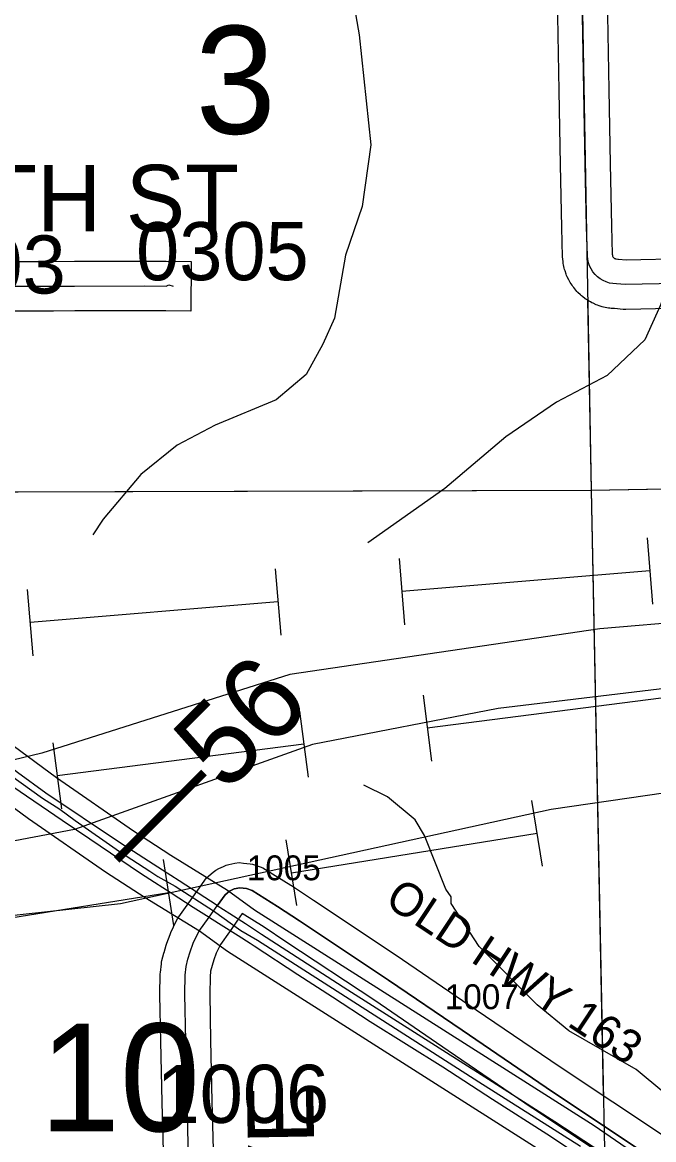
# Model space of a CAD drawing. Extents: x 23.6 to 68.7, y -63 to -29.
# Drawn here: x 41.988 to 42.749, y -47.394 to -46.047 of the extents above; entities that cross this region are included whole.
import ezdxf

# ---------------------------------------------------------------- set-up
doc = ezdxf.new("R2010")
doc.units = 0
for name, color, linetype in [('tdCoDivCarto', 7, 'Continuous'), ('tdCoHydroRiver', 7, 'Continuous'), ('tdCoPipe', 7, 'Continuous'), ('tdCoPipe1', 7, 'Continuous'), ('tdCoPipe2', 7, 'Continuous'), ('tdCoPipe3', 7, 'Continuous'), ('tdCoPriCL', 7, 'Continuous'), ('tdCoPriDiv', 7, 'Continuous'), ('tdCoPrimary', 7, 'Continuous'), ('tdCoSecRdNmbr', 7, 'Continuous'), ('tdCoSecRdTxt', 7, 'Continuous'), ('tdCoSecRteBand', 7, 'Continuous'), ('tdCoSecRteCL', 7, 'Continuous'), ('tdCoSectLine', 7, 'Continuous'), ('tdCoSectLinePart', 7, 'Continuous'), ('tdCoSectNmbr', 7, 'Continuous'), ('tdCoSurfConc', 7, 'Continuous'), ('tdCoSurfGravel', 7, 'Continuous'), ('tdCoSurfLNO', 7, 'Continuous'), ('tdStHwyPriRefPost1', 7, 'Continuous')]:
    doc.layers.add(name, color=color, linetype=linetype)

msp = doc.modelspace()

# ---------------------------------------------------------------- linework, layer by layer
at = {"layer": 'tdCoDivCarto'}
for p, q in [((42.0163, -46.9758), (41.9823, -46.9509)), ((41.9766, -46.9678), (42.036, -47.0085)), ((42.1053, -47.0353), (42.0163, -46.9758)), ((42.036, -47.0085), (42.0696, -47.0311)), ((42.0696, -47.0311), (42.1307, -47.0723)), ((42.157, -47.0688), (42.1053, -47.0353)), ((42.1307, -47.0723), (42.1477, -47.0833)), ((42.1771, -47.0818), (42.157, -47.0688)), ((42.1771, -47.0818), (42.157, -47.0688)), ((42.1477, -47.0833), (42.1677, -47.0962)), ((42.1477, -47.0833), (42.1677, -47.0962)), ((42.223, -47.1115), (42.1771, -47.0818)), ((42.223, -47.1115), (42.1771, -47.0818)), ((42.1677, -47.0962), (42.1941, -47.1133)), ((42.1941, -47.1133), (42.2136, -47.1256)), ((42.2231, -47.1116), (42.223, -47.1115)), ((42.2385, -47.1216), (42.2231, -47.1116)), ((42.2136, -47.1256), (42.2138, -47.1258)), ((42.2138, -47.1258), (42.2482, -47.1477)), ((42.2138, -47.1258), (42.2482, -47.1477)), ((42.2572, -47.1336), (42.2385, -47.1216)), ((42.2767, -47.1462), (42.2572, -47.1336)), ((42.2767, -47.1462), (42.2572, -47.1336)), ((42.2482, -47.1477), (42.2627, -47.1569)), ((42.2627, -47.1569), (42.2677, -47.1601)), ((42.3808, -47.2133), (42.2767, -47.1462)), ((42.2677, -47.1601), (42.3204, -47.1944)), ((42.3204, -47.1944), (42.3621, -47.2213)), ((42.3621, -47.2213), (42.4074, -47.2512)), ((42.546, -47.3184), (42.3808, -47.2133)), ((42.4074, -47.2512), (42.4952, -47.306)), ((42.4952, -47.306), (42.5549, -47.3447)), ((42.6301, -47.3721), (42.546, -47.3184)), ((42.5549, -47.3447), (42.6207, -47.3866)), ((42.6885, -47.4104), (42.6301, -47.3721)), ((42.6207, -47.3866), (42.6718, -47.4204))]:
    msp.add_line(p, q, dxfattribs=at)
for points in [[(42.157, -47.0688), (42.1053, -47.0353), (42.0163, -46.9758), (41.9823, -46.9509), (41.9561, -46.9307), (41.8659, -46.8607), (41.8578, -46.8541), (41.8143, -46.8187), (41.6908, -46.7199), (41.6811, -46.7116), (41.6625, -46.6968)], [(42.157, -47.0688), (42.1053, -47.0353), (42.0163, -46.9758), (41.9823, -46.9509), (41.9561, -46.9307), (41.8659, -46.8607), (41.8578, -46.8541), (41.8143, -46.8187), (41.6908, -46.7199), (41.6811, -46.7116), (41.6625, -46.6968)], [(42.157, -47.0688), (42.1053, -47.0353), (42.0163, -46.9758), (41.9823, -46.9509), (41.9561, -46.9307), (41.8659, -46.8607), (41.8578, -46.8541), (41.8143, -46.8187), (41.6908, -46.7199), (41.6811, -46.7116), (41.6625, -46.6968)], [(41.6516, -46.7105), (41.6526, -46.7113), (41.7009, -46.7495), (41.7912, -46.822), (41.8474, -46.8666), (41.8804, -46.8928), (41.93, -46.9325), (41.9766, -46.9678), (42.036, -47.0085), (42.0696, -47.0311), (42.1307, -47.0723), (42.1477, -47.0833)], [(41.6516, -46.7105), (41.6526, -46.7113), (41.7009, -46.7495), (41.7912, -46.822), (41.8474, -46.8666), (41.8804, -46.8928), (41.93, -46.9325), (41.9766, -46.9678), (42.036, -47.0085), (42.0696, -47.0311), (42.1307, -47.0723), (42.1477, -47.0833)], [(41.6516, -46.7105), (41.6526, -46.7113), (41.7009, -46.7495), (41.7912, -46.822), (41.8474, -46.8666), (41.8804, -46.8928), (41.93, -46.9325), (41.9766, -46.9678), (42.036, -47.0085), (42.0696, -47.0311), (42.1307, -47.0723), (42.1477, -47.0833)], [(42.1771, -47.0818), (42.157, -47.0688)], [(42.1771, -47.0818), (42.157, -47.0688)], [(42.1477, -47.0833), (42.1677, -47.0962)], [(42.1477, -47.0833), (42.1677, -47.0962)], [(42.223, -47.1115), (42.1771, -47.0818)], [(42.223, -47.1115), (42.1771, -47.0818)], [(42.1677, -47.0962), (42.1941, -47.1133), (42.2136, -47.1256), (42.2138, -47.1258)], [(42.1677, -47.0962), (42.1941, -47.1133), (42.2136, -47.1256), (42.2138, -47.1258)], [(42.1677, -47.0962), (42.1941, -47.1133), (42.2136, -47.1256), (42.2138, -47.1258)], [(42.2572, -47.1336), (42.2385, -47.1216), (42.2231, -47.1116), (42.223, -47.1115)], [(42.2572, -47.1336), (42.2385, -47.1216), (42.2231, -47.1116), (42.223, -47.1115)], [(42.2572, -47.1336), (42.2385, -47.1216), (42.2231, -47.1116), (42.223, -47.1115)], [(42.2138, -47.1258), (42.2482, -47.1477)], [(42.2138, -47.1258), (42.2482, -47.1477)], [(42.2767, -47.1462), (42.2572, -47.1336)], [(42.2767, -47.1462), (42.2572, -47.1336)], [(42.2482, -47.1477), (42.2627, -47.1569), (42.2677, -47.1601)], [(42.2482, -47.1477), (42.2627, -47.1569), (42.2677, -47.1601)], [(42.2482, -47.1477), (42.2627, -47.1569), (42.2677, -47.1601)], [(42.6885, -47.4104), (42.6301, -47.3721), (42.546, -47.3184), (42.3808, -47.2133), (42.2767, -47.1462)], [(42.6885, -47.4104), (42.6301, -47.3721), (42.546, -47.3184), (42.3808, -47.2133), (42.2767, -47.1462)], [(42.6885, -47.4104), (42.6301, -47.3721), (42.546, -47.3184), (42.3808, -47.2133), (42.2767, -47.1462)], [(42.2677, -47.1601), (42.3204, -47.1944), (42.3621, -47.2213), (42.4074, -47.2512), (42.4952, -47.306), (42.5549, -47.3447), (42.6207, -47.3866), (42.6718, -47.4204)], [(42.2677, -47.1601), (42.3204, -47.1944), (42.3621, -47.2213), (42.4074, -47.2512), (42.4952, -47.306), (42.5549, -47.3447), (42.6207, -47.3866), (42.6718, -47.4204)], [(42.2677, -47.1601), (42.3204, -47.1944), (42.3621, -47.2213), (42.4074, -47.2512), (42.4952, -47.306), (42.5549, -47.3447), (42.6207, -47.3866), (42.6718, -47.4204)]]:
    msp.add_lwpolyline(points, dxfattribs=at)
at = {"layer": 'tdCoHydroRiver'}
for points in [[(43.3634, -45.879), (43.359, -45.9153), (43.3372, -45.9455), (43.2965, -45.9775), (43.1818, -46.0385), (43.1112, -46.0834), (43.0736, -46.1059), (42.9964, -46.1224), (42.9634, -46.1464), (42.9306, -46.1798), (42.8648, -46.2357), (42.8023, -46.3026), (42.7759, -46.3408), (42.7574, -46.3883), (42.7388, -46.4295), (42.6935, -46.4726), (42.6322, -46.5047), (42.571, -46.5463), (42.4974, -46.6086), (42.4049, -46.6742)], [(42.3777, -45.9673), (42.3944, -46.0618), (42.4083, -46.1943), (42.3979, -46.2686), (42.378, -46.3272), (42.3645, -46.4031), (42.3506, -46.4348), (42.3304, -46.4713), (42.2944, -46.5016), (42.2205, -46.5323), (42.1749, -46.5564), (42.1311, -46.5916), (42.0858, -46.6457), (42.0733, -46.6647)], [(42.8793, -47.4321), (42.8172, -47.3711), (42.7838, -47.3494), (42.7616, -47.3369), (42.7282, -47.3089), (42.6473, -47.2623), (42.6091, -47.2311), (42.539, -47.1607), (42.5053, -47.1089), (42.5053, -47.101), (42.4988, -47.0916), (42.473, -47.0271), (42.4618, -47.0083), (42.4283, -46.9802), (42.3998, -46.9663)]]:
    msp.add_lwpolyline(points, dxfattribs=at)
at = {"layer": 'tdCoPipe'}
for points in [[(46.103, -46.1798), (45.5856, -46.2895), (44.9769, -46.2032), (43.6255, -46.1712), (43.2532, -46.7297), (42.6847, -46.7777), (42.3107, -46.833), (42.0115, -46.9277), (40.9251, -47.1899), (40.1113, -47.3197), (39.6484, -47.4608), (39.1832, -47.451), (38.6235, -47.6839), (38.1571, -47.7224), (37.6167, -48.0396), (37.0534, -48.166), (36.1696, -48.1779)], [(46.1338, -46.2277), (45.7767, -46.3352), (44.9255, -46.5097), (44.1163, -46.6777), (43.3869, -46.8204), (42.92, -46.8308), (42.5619, -46.8739), (42.338, -46.9172), (42.051, -47.0197), (41.7672, -47.0738), (41.3515, -47.1539), (40.3824, -47.3522), (40.1423, -47.3856), (39.6233, -47.5255), (39.2125, -47.5311), (38.6525, -47.7459), (38.1901, -47.7844), (37.6663, -48.1355), (36.7826, -48.2843), (36.2006, -48.2399)], [(46.1215, -46.3345), (45.8873, -46.3578), (45.2643, -46.5112), (44.7329, -46.6291), (43.8936, -46.7934), (43.3419, -46.8915), (42.6259, -46.9958), (42.1065, -47.1095), (41.6222, -47.1623), (41.4799, -47.1602), (40.1315, -47.4603), (39.5684, -47.6007), (39.2033, -47.5875), (37.667, -48.1838), (36.3602, -48.453)]]:
    msp.add_lwpolyline(points, dxfattribs=at)
at = {"layer": 'tdCoPipe1'}
for p, q in [((42.6153, -47.0639), (42.6026, -46.9847)), ((42.3191, -47.1115), (42.3064, -47.0323)), ((42.171, -47.1353), (42.1583, -47.0561))]:
    msp.add_line(p, q, dxfattribs=at)
for points in [[(42.3128, -47.0719), (42.609, -47.0243)], [(41.8685, -47.1433), (42.1647, -47.0957)]]:
    msp.add_lwpolyline(points, dxfattribs=at)
at = {"layer": 'tdCoPipe2'}
for p, q in [((42.4713, -46.8579), (42.4815, -46.9374)), ((42.3225, -46.877), (42.3328, -46.9565)), ((42.025, -46.9153), (42.0352, -46.9948))]:
    msp.add_line(p, q, dxfattribs=at)
for points in [[(42.774, -46.8593), (42.4764, -46.8976)], [(42.3277, -46.9168), (42.0301, -46.9551)]]:
    msp.add_lwpolyline(points, dxfattribs=at)
at = {"layer": 'tdCoPipe3'}
for p, q in [((42.7414, -46.6681), (42.7481, -46.7479)), ((42.4425, -46.693), (42.4491, -46.7729)), ((42.293, -46.7054), (42.2997, -46.7853)), ((41.994, -46.7304), (42.0007, -46.8103))]:
    msp.add_line(p, q, dxfattribs=at)
for points in [[(42.7448, -46.708), (42.4458, -46.7329)], [(42.2963, -46.7454), (41.9974, -46.7703)]]:
    msp.add_lwpolyline(points, dxfattribs=at)
at = {"layer": 'tdCoPriCL'}
msp.add_lwpolyline([(41.974, -46.9544), (42.0125, -46.982), (42.0332, -46.9952), (42.0519, -47.0091), (42.1053, -47.0463), (42.1417, -47.0701), (42.1517, -47.0764), (42.1725, -47.0882), (42.2186, -47.1177), (42.2516, -47.1417), (42.2718, -47.1532), (42.5385, -47.3241), (42.661, -47.4016)], dxfattribs=at)
at = {"layer": 'tdCoPriDiv'}
for points in [[(41.1985, -46.3057), (41.4276, -46.4858), (41.549, -46.5824), (41.6238, -46.6396), (41.6758, -46.6782), (41.8039, -46.786), (41.8711, -46.8358), (41.96, -46.9062), (42.0293, -46.9571), (42.1222, -47.0214), (42.1671, -47.0506), (42.2356, -47.0929), (42.268, -47.1165), (42.6776, -47.3766), (42.7226, -47.4074)], [(42.6445, -47.4267), (42.2354, -47.1669), (42.2017, -47.1425), (42.1364, -47.1022), (42.0886, -47.0712), (41.9957, -47.0069), (41.9233, -46.9537), (41.8346, -46.8835), (41.7668, -46.8332), (41.6381, -46.725), (41.5879, -46.6876), (41.5121, -46.6297), (41.3902, -46.5327), (41.163, -46.3542)]]:
    msp.add_lwpolyline(points, dxfattribs=at)
at = {"layer": 'tdCoPrimary'}
for p, q in [((42.1771, -47.0818), (42.157, -47.0688)), ((42.1771, -47.0818), (42.157, -47.0688)), ((42.1477, -47.0833), (42.1677, -47.0962)), ((42.1477, -47.0833), (42.1677, -47.0962)), ((42.223, -47.1115), (42.1771, -47.0818)), ((42.223, -47.1115), (42.1771, -47.0818)), ((42.2138, -47.1258), (42.2482, -47.1477)), ((42.2138, -47.1258), (42.2482, -47.1477)), ((42.2767, -47.1462), (42.2572, -47.1336)), ((42.2767, -47.1462), (42.2572, -47.1336))]:
    msp.add_line(p, q, dxfattribs=at)
for points in [[(42.157, -47.0688), (42.1053, -47.0353), (42.0163, -46.9758), (41.9823, -46.9509), (41.9561, -46.9307), (41.8659, -46.8607), (41.8578, -46.8541), (41.8143, -46.8187), (41.6908, -46.7199), (41.6811, -46.7116), (41.6625, -46.6968)], [(42.157, -47.0688), (42.1053, -47.0353), (42.0163, -46.9758), (41.9823, -46.9509), (41.9561, -46.9307), (41.8659, -46.8607), (41.8578, -46.8541), (41.8143, -46.8187), (41.6908, -46.7199), (41.6811, -46.7116), (41.6625, -46.6968)], [(41.6516, -46.7105), (41.6526, -46.7113), (41.7009, -46.7495), (41.7912, -46.822), (41.8474, -46.8666), (41.8804, -46.8928), (41.93, -46.9325), (41.9766, -46.9678), (42.036, -47.0085), (42.0696, -47.0311), (42.1307, -47.0723), (42.1477, -47.0833)], [(41.6516, -46.7105), (41.6526, -46.7113), (41.7009, -46.7495), (41.7912, -46.822), (41.8474, -46.8666), (41.8804, -46.8928), (41.93, -46.9325), (41.9766, -46.9678), (42.036, -47.0085), (42.0696, -47.0311), (42.1307, -47.0723), (42.1477, -47.0833)], [(42.6885, -47.4104), (42.6301, -47.3721), (42.546, -47.3184), (42.3808, -47.2133), (42.2767, -47.1462), (42.2572, -47.1336), (42.2385, -47.1216), (42.2231, -47.1116), (42.223, -47.1115), (42.1771, -47.0818), (42.157, -47.0688), (42.1053, -47.0353), (42.0163, -46.9758), (41.9823, -46.9509)], [(41.9766, -46.9678), (42.036, -47.0085), (42.0696, -47.0311), (42.1307, -47.0723), (42.1477, -47.0833), (42.1677, -47.0962), (42.1941, -47.1133), (42.2136, -47.1256), (42.2138, -47.1258), (42.2482, -47.1477), (42.2627, -47.1569), (42.2677, -47.1601), (42.3204, -47.1944), (42.3621, -47.2213), (42.4074, -47.2512), (42.4952, -47.306), (42.5549, -47.3447), (42.6207, -47.3866), (42.6718, -47.4204)], [(42.1677, -47.0962), (42.1941, -47.1133), (42.2136, -47.1256), (42.2138, -47.1258)], [(42.1677, -47.0962), (42.1941, -47.1133), (42.2136, -47.1256), (42.2138, -47.1258)], [(42.2572, -47.1336), (42.2385, -47.1216), (42.2231, -47.1116), (42.223, -47.1115)], [(42.2572, -47.1336), (42.2385, -47.1216), (42.2231, -47.1116), (42.223, -47.1115)], [(42.2482, -47.1477), (42.2627, -47.1569), (42.2677, -47.1601)], [(42.2482, -47.1477), (42.2627, -47.1569), (42.2677, -47.1601)], [(42.6885, -47.4104), (42.6301, -47.3721), (42.546, -47.3184), (42.3808, -47.2133), (42.2767, -47.1462)], [(42.6885, -47.4104), (42.6301, -47.3721), (42.546, -47.3184), (42.3808, -47.2133), (42.2767, -47.1462)], [(42.2677, -47.1601), (42.3204, -47.1944), (42.3621, -47.2213), (42.4074, -47.2512), (42.4952, -47.306), (42.5549, -47.3447), (42.6207, -47.3866), (42.6718, -47.4204)], [(42.2677, -47.1601), (42.3204, -47.1944), (42.3621, -47.2213), (42.4074, -47.2512), (42.4952, -47.306), (42.5549, -47.3447), (42.6207, -47.3866), (42.6718, -47.4204)]]:
    msp.add_lwpolyline(points, dxfattribs=at)
at = {"layer": 'tdCoSecRteBand'}
for points in [[(42.8594, -46.3897), (42.7159, -46.3929), (42.7142, -46.3929), (42.7125, -46.3927), (42.702, -46.3918), (42.6983, -46.3915), (42.6965, -46.3914), (42.6948, -46.3911), (42.6908, -46.3903), (42.689, -46.39), (42.6874, -46.3895), (42.6835, -46.3883), (42.6818, -46.3878), (42.6802, -46.3871), (42.6764, -46.3854), (42.6748, -46.3847), (42.6733, -46.3838), (42.6698, -46.3817), (42.6683, -46.3808), (42.6669, -46.3798), (42.6637, -46.3773), (42.6623, -46.3762), (42.661, -46.375), (42.658, -46.3722), (42.6568, -46.371), (42.6557, -46.3696), (42.6531, -46.3665), (42.652, -46.3651), (42.651, -46.3636), (42.6488, -46.3602), (42.6479, -46.3587), (42.6471, -46.3572), (42.6453, -46.3535), (42.6445, -46.3519), (42.6439, -46.3503), (42.6426, -46.3464), (42.642, -46.3447), (42.6416, -46.343), (42.6407, -46.339), (42.6403, -46.3373), (42.6401, -46.3356), (42.6397, -46.3315), (42.6396, -46.3304), (42.6395, -46.3292), (42.6385, -46.294), (42.6385, -46.2939), (42.6385, -46.2938), (42.6369, -46.2185), (42.6369, -46.2185), (42.6369, -46.2184), (42.6353, -46.1293), (42.6353, -46.1293), (42.6353, -46.1293), (42.6333, -46.0162)], [(42.6933, -46.0151), (42.6952, -46.1282), (42.6969, -46.2173), (42.6985, -46.2924), (42.6995, -46.3263), (42.6996, -46.3275), (42.6997, -46.3281), (42.6999, -46.3287), (42.7002, -46.3292), (42.7005, -46.3297), (42.7009, -46.3302), (42.7013, -46.3306), (42.7018, -46.331), (42.7023, -46.3313), (42.7029, -46.3315), (42.7035, -46.3317), (42.7041, -46.3318), (42.7064, -46.332), (42.7068, -46.332), (42.7071, -46.332), (42.7163, -46.3328), (42.8584, -46.3298)], [(41.9372, -46.3348), (42.0254, -46.3348), (42.051, -46.3346), (42.051, -46.3346), (42.0511, -46.3346), (42.1358, -46.3345), (42.1359, -46.3345), (42.136, -46.3345), (42.1617, -46.3346), (42.1917, -46.3348), (42.1913, -46.3948), (42.1613, -46.3946), (42.1358, -46.3945), (42.0513, -46.3946), (42.0257, -46.3948), (42.0256, -46.3948), (42.0255, -46.3948), (41.9373, -46.3948)], [(42.1598, -47.4657), (42.1568, -47.3488), (42.1568, -47.3487), (42.1568, -47.3486), (42.1552, -47.2753), (42.1552, -47.2753), (42.1552, -47.2753), (42.1541, -47.2189), (42.1541, -47.2183), (42.1541, -47.2178), (42.1545, -47.195), (42.1545, -47.1937), (42.1547, -47.1923), (42.1558, -47.1819), (42.156, -47.1798), (42.1565, -47.1778), (42.1588, -47.1687), (42.1589, -47.1683), (42.159, -47.1679), (42.1615, -47.1592), (42.1618, -47.1579), (42.1623, -47.1566), (42.1663, -47.1462), (42.1667, -47.1451), (42.1672, -47.1441), (42.1738, -47.1301), (42.1751, -47.1275), (42.1767, -47.1252), (42.1891, -47.1083), (42.1984, -47.0947), (42.1986, -47.0944), (42.1988, -47.0941), (42.2083, -47.081), (42.2104, -47.0781), (42.2131, -47.0758), (42.2184, -47.0712), (42.2215, -47.0686), (42.2252, -47.0668), (42.2309, -47.0642), (42.2339, -47.0628), (42.2372, -47.062), (42.2442, -47.0605), (42.2495, -47.0594), (42.2548, -47.0602), (42.2628, -47.0613), (42.2655, -47.0617), (42.268, -47.0625), (42.2748, -47.0648), (42.2782, -47.0659), (42.2812, -47.0678), (42.3119, -47.0869), (42.3123, -47.0872), (42.3126, -47.0874), (42.3391, -47.105), (42.4463, -47.1762), (42.4465, -47.1763), (42.4467, -47.1764), (42.5355, -47.237), (42.6367, -47.3059), (42.7635, -47.3904)], [(42.7304, -47.4404), (42.6033, -47.3557), (42.6031, -47.3556), (42.603, -47.3556), (42.5017, -47.2866), (42.5017, -47.2866), (42.5017, -47.2866), (42.413, -47.2261), (42.3059, -47.155), (42.2798, -47.1376), (42.2533, -47.1211), (42.2477, -47.1289), (42.2383, -47.1426), (42.238, -47.143), (42.2378, -47.1433), (42.2269, -47.1583), (42.2219, -47.1687), (42.2189, -47.1768), (42.2169, -47.1837), (42.2152, -47.1904), (42.2145, -47.1974), (42.2141, -47.2182), (42.2152, -47.2741), (42.2167, -47.3473), (42.2198, -47.4643)]]:
    msp.add_lwpolyline(points, dxfattribs=at)
at = {"layer": 'tdCoSecRteCL'}
for points in [[(42.8591, -46.3597), (42.7152, -46.3629), (42.7044, -46.3619), (42.7003, -46.3616), (42.6963, -46.3609), (42.6923, -46.3596), (42.6886, -46.358), (42.6851, -46.3559), (42.6818, -46.3534), (42.6788, -46.3506), (42.6762, -46.3474), (42.674, -46.344), (42.6722, -46.3403), (42.6709, -46.3364), (42.67, -46.3324), (42.6695, -46.3283), (42.6685, -46.2932), (42.6669, -46.2179), (42.6652, -46.1288), (42.6633, -46.0156)], [(41.6672, -46.3663), (41.7102, -46.3658), (41.7332, -46.365), (41.8021, -46.365), (41.8317, -46.365), (41.8984, -46.365), (41.9372, -46.3648), (42.0255, -46.3648), (42.0512, -46.3646), (42.1358, -46.3645), (42.1615, -46.3646)], [(42.1898, -47.465), (42.1868, -47.348), (42.1852, -47.2747), (42.1841, -47.2183), (42.1845, -47.1955), (42.1856, -47.1851), (42.1879, -47.176), (42.1904, -47.1673), (42.1943, -47.1569), (42.201, -47.1429), (42.2136, -47.1256), (42.2231, -47.1116), (42.2326, -47.0986), (42.2379, -47.094), (42.2436, -47.0914), (42.2506, -47.0899), (42.2585, -47.091), (42.2654, -47.0933), (42.296, -47.1124), (42.3225, -47.13), (42.4297, -47.2012), (42.5186, -47.2618), (42.6199, -47.3308), (42.747, -47.4154)]]:
    msp.add_lwpolyline(points, dxfattribs=at)
at = {"layer": 'tdCoSectLine'}
for points in [[(42.6564, -45.6349), (42.6739, -46.6105)], [(42.6739, -46.6105), (43.671, -46.5928)], [(41.6689, -46.6134), (42.6739, -46.6105)], [(42.6739, -46.6105), (42.694, -47.6042)]]:
    msp.add_lwpolyline(points, dxfattribs=at)
at = {"layer": 'tdCoSectLinePart'}
for points in [[(42.6698, -46.3813), (42.6739, -46.6105)], [(42.6739, -46.6105), (42.9191, -46.6062)], [(41.7066, -46.6133), (42.6739, -46.6105)], [(42.6739, -46.6105), (42.6887, -47.3389)]]:
    msp.add_lwpolyline(points, dxfattribs=at)
at = {"layer": 'tdCoSurfConc'}
msp.add_lwpolyline([(43.1944, -47.7164), (43.1572, -47.6917), (43.1051, -47.6561), (43.0404, -47.6111), (42.9406, -47.5425), (42.9074, -47.5209), (42.8254, -47.4669), (42.747, -47.4154), (42.6199, -47.3308), (42.5186, -47.2618), (42.4297, -47.2012), (42.3225, -47.13), (42.296, -47.1124), (42.2654, -47.0933), (42.2585, -47.091), (42.2506, -47.0899), (42.2436, -47.0914), (42.2379, -47.094), (42.2326, -47.0986), (42.2231, -47.1116)], dxfattribs=at)
at = {"layer": 'tdCoSurfGravel'}
for points in [[(42.8591, -46.3597), (42.7152, -46.3629), (42.7044, -46.3619), (42.7003, -46.3616), (42.6963, -46.3609), (42.6923, -46.3596), (42.6886, -46.358), (42.6851, -46.3559), (42.6818, -46.3534), (42.6788, -46.3506), (42.6762, -46.3474), (42.674, -46.344), (42.6722, -46.3403), (42.6709, -46.3364), (42.67, -46.3324), (42.6695, -46.3283), (42.6685, -46.2932), (42.6669, -46.2179), (42.6652, -46.1288), (42.6633, -46.0156)], [(41.6672, -46.3663), (41.7102, -46.3658), (41.7332, -46.365), (41.8021, -46.365), (41.8317, -46.365), (41.8984, -46.365), (41.9372, -46.3648), (42.0255, -46.3648), (42.0512, -46.3646), (42.1358, -46.3645), (42.1615, -46.3646)], [(42.1923, -47.6109), (42.1919, -47.5899), (42.1898, -47.465), (42.1868, -47.348), (42.1852, -47.2747), (42.1841, -47.2183), (42.1845, -47.1955), (42.1856, -47.1851), (42.1879, -47.176), (42.1904, -47.1673), (42.1943, -47.1569), (42.201, -47.1429), (42.2136, -47.1256), (42.2231, -47.1116)]]:
    msp.add_lwpolyline(points, dxfattribs=at)
at = {"layer": 'tdCoSurfLNO'}
for p, q in [((42.1617, -46.3646), (42.1649, -46.3633)), ((42.1649, -46.3633), (42.1702, -46.3646)), ((42.1615, -46.3646), (42.1617, -46.3646))]:
    msp.add_line(p, q, dxfattribs=at)

# ---------------------------------------------------------------- texts
at = {"layer": 'tdCoSecRdNmbr'}
for s, height, rotation, p in [('0305', 0.07, 0.0327, (42.1253, -46.3576)), ('0303', 0.07, 0.0327, (41.8323, -46.3737)), ('1005', 0.03, 0.0333, (42.2588, -47.081)), ('1007', 0.03, 0.0333, (42.4975, -47.2364)), ('1006', 0.07, 0.033, (42.15, -47.3735))]:
    msp.add_text(s, height=height, rotation=rotation, dxfattribs=at).set_placement(p)
at = {"layer": 'tdCoSecRdTxt'}
for s, height, rotation, p in [('228TH ST', 0.08, 0.0675, (41.7622, -46.2989)), ('OLD HWY 163', 0.04, 326.4814, (42.4234, -47.1096)), ('JEWELL AVE', 0.08, 91, (42.3503, -47.987))]:
    msp.add_text(s, height=height, rotation=rotation, dxfattribs=at).set_placement(p)
at = {"layer": 'tdCoSectNmbr'}
for s, rotation, p in [('3', 1.0329, (42.1978, -46.1818)), ('10', 0.0328, (42.0091, -47.3837))]:
    msp.add_text(s, height=0.13, rotation=rotation, dxfattribs=at).set_placement(p)
at = {"layer": 'tdStHwyPriRefPost1'}
msp.add_text('‒‒56', height=0.1, rotation=45, dxfattribs=at).set_placement((42.128, -47.0823))

doc.saveas('drawing.dxf')
